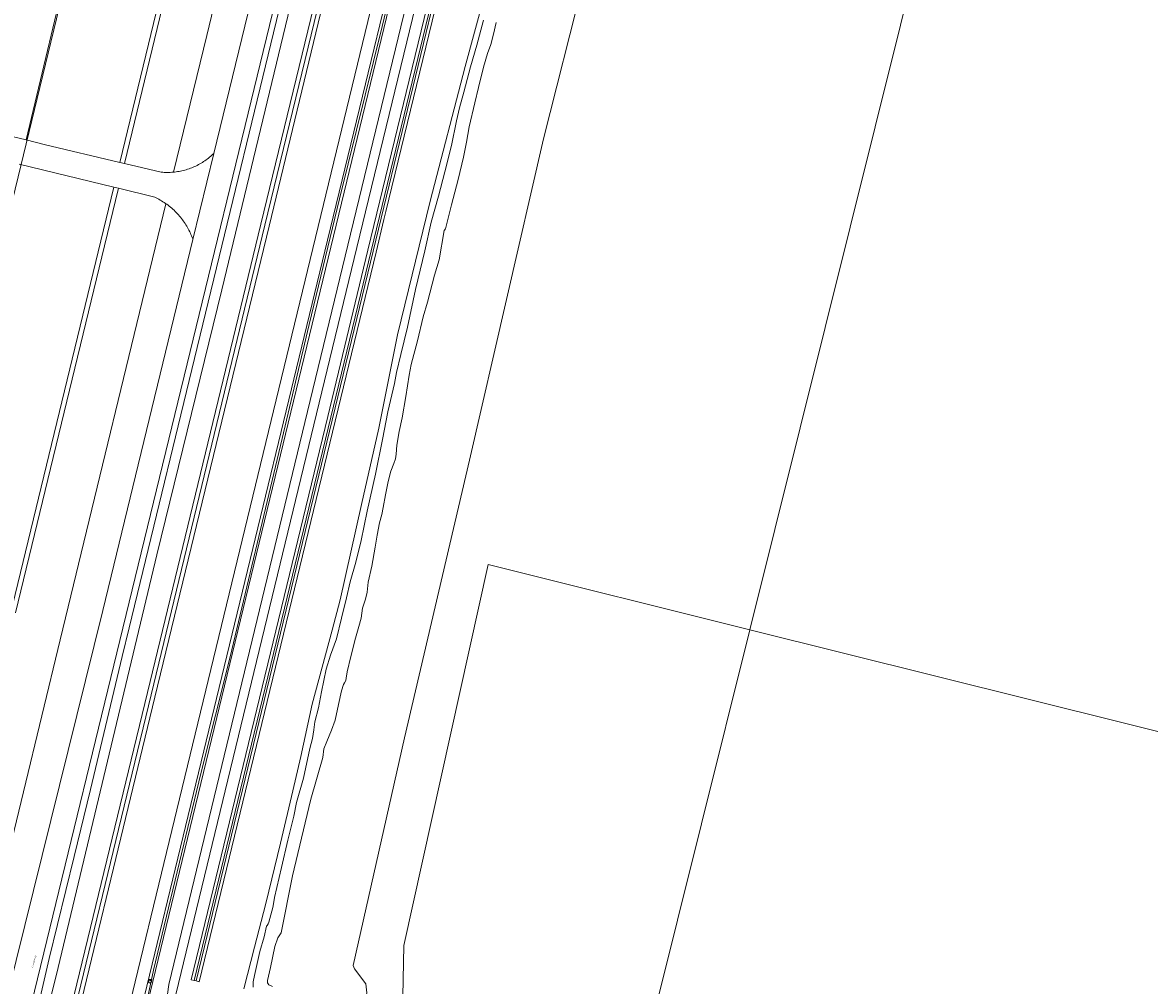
# Model space of a CAD drawing. Header units: metres. Extents: x 250001 to 257773, y 598992 to 609118.
# Tile 600 of 656: x 253250 to 253521, y 606750 to 606981. Entities that reach past the tile are written whole.
import ezdxf
from ezdxf.enums import TextEntityAlignment as Align
from ezdxf.lldxf.tags import DXFTag

# ---------------------------------------------------------------- set-up
doc = ezdxf.new("R2010")
doc.units = ezdxf.units.M
for name, color, linetype, lineweight in [('B-WE-GR-GRAS-GV', 252, 'Continuous', 13), ('B-WE-GR-GROENVOORZIENING-GV', 252, 'Continuous', 18), ('B-WE-GW-TALUD_KRUIN-G', 252, 'Continuous', 18), ('B-WE-IE-MEUBILAIR_WEGMEUBILAIR-S', 7, 'Continuous', 25), ('B-WE-IE-TERREINAFSCHEIDING_KUNSTMATIG_HEKWERK-G', 252, 'IE-TERREINAFSCHEIDING-KUNSTMATIG', 18), ('B-WE-KG-GRENS_PERCEEL-G', 150, 'KG-PERCEEL', 18), ('B-WE-OG-TERREIN_ERF-GV', 7, 'Continuous', 18), ('B-WE-OG-TOPOGRAFIE-T18', 2, 'Continuous', 18), ('B-WE-OG-WATER-GV', 252, 'Continuous', 18), ('B-WE-OG-WATER_SLOOT-GV', 252, 'Continuous', 18), ('B-WE-VH-VERHARDING_GESLOTEN-GV', 252, 'Continuous', 18), ('X-XX-AL-REFERENTIE-G', 7, 'Continuous', 18)]:
    doc.layers.add(name, color=color, linetype=linetype, lineweight=lineweight)
doc.styles.add('NLCS-ISO-ANNOTATIEF-T18', font='NLCS-ISO.ttf', dxfattribs={"height": 1.8})
doc.styles.get("Standard").update_dxf_attribs({"font": 'NLCS-ISO.ttf'})
doc.linetypes.add('IE-TERREINAFSCHEIDING-KUNSTMATIG', pattern='A,4,[82,NLCS.shx,S=0.75,R=90,X=0,Y=0],4,-2', length=10)
tags = doc.linetypes.add('KG-PERCEEL', pattern='A,5.5,-2,["P",Standard,S=1.8,R=0,X=-0.5,Y=-0.9],-2,5.5,-2,[5,NLCS.SHX,S=0.75,R=0,X=0,Y=0],-2', length=19).pattern_tags.tags
tags[6] = DXFTag(74, 10)

# ---------------------------------------------------------------- blocks, each defined once
blk = doc.blocks.new('BS2021-132-Xref-KAD-20210617')
at = {"layer": 'B-WE-KG-GRENS_PERCEEL-G', "flags": 128}
for points in [[(253391.524, 607533.66), (253199.069, 606740.661)], [(253433.524, 607495.005), (253424.294, 607457.033), (253314.817, 607004.907), (253247.334, 606727.537), (253246.783, 606724.866), (253246.157, 606722.213), (253245.456, 606719.577), (253244.681, 606716.963), (253243.832, 606714.372), (253242.91, 606711.806), (253241.916, 606709.267), (253240.85, 606706.757), (253239.714, 606704.278), (253238.508, 606701.832), (253237.233, 606699.421), (253235.891, 606697.048), (253234.482, 606694.713), (253233.008, 606692.419), (253231.47, 606690.168), (253229.868, 606687.961), (253228.204, 606685.801), (253226.481, 606683.688), (253224.698, 606681.625), (253222.857, 606679.613), (253220.96, 606677.654), (253219.009, 606675.75), (253217.004, 606673.901), (253214.948, 606672.11), (253212.628, 606670.467), (253210.264, 606668.89), (253207.856, 606667.379), (253205.406, 606665.937), (253202.918, 606664.563), (253200.392, 606663.26), (253197.83, 606662.028), (253195.235, 606660.867), (253192.609, 606659.78), (253189.953, 606658.767), (253187.27, 606657.829), (253184.561, 606656.966), (253181.83, 606656.179), (253179.077, 606655.469), (253176.306, 606654.836), (253173.518, 606654.281), (253170.716, 606653.804), (253167.902, 606653.405), (253165.077, 606653.086), (253162.245, 606652.846), (253159.407, 606652.685), (253156.566, 606652.603)], [(253270.63, 606709.256), (253272.672, 606716.912), (253367.769, 607109.032), (253428.767, 607362.177), (253455.832, 607474.474)], [(253557.205, 607368.124), (253424.48, 606835.53)], [(253360.597, 606579.182), (253287.643, 606625.208), (253312.352, 606667.151), (253333.21, 606712.711), (253341.093, 606747.349), (253341.277, 606759.642), (253361.616, 606851.196), (253424.48, 606835.53)], [(253424.48, 606835.53), (253360.597, 606579.182)], [(253424.48, 606835.53), (253559.316, 606801.928)]]:
    blk.add_lwpolyline(points, dxfattribs=at)
blk = doc.blocks.new('SIE-WEG_DRINKBAK-SO')
at = {"color": 0, "linetype": 'ByBlock', "lineweight": 18}
blk.add_lwpolyline([(-1.5, -2), (1.5, -2), (2, 2), (-2, 2)], close=True, dxfattribs=at)
blk.add_lwpolyline([(-1.9, 0.9, 0.404309), (-1, 1, -0.5), (0, 1, 0.5), (1, 1, -0.422678), (1.9, 1.1, -0.422678)], format="xyb", dxfattribs=at)
blk = doc.blocks.new('BS2021-132-Xref-BGT-GRIJS-20210617-aangepast')
at = {"layer": 'B-WE-GR-GRAS-GV', "flags": 128}
for points in [[(253462.038, 607723.132), (253461.061, 607724.027), (253431.903, 607603.69), (253373.348, 607362.045), (253272.986, 606947.866), (253274.116, 606947.6), (253286.813, 607000), (253296.713, 607040.854), (253309.54, 607093.789), (253369.547, 607341.434), (253404.366, 607485.124), (253421.449, 607555.627), (253421.881, 607557.406), (253437.88, 607623.432), (253438.547, 607626.188), (253457.839, 607705.8), (253459.46, 607712.493), (253461.427, 607720.61)], [(253486.246, 607551.992), (253505.07, 607629.677), (253503.911, 607628.08), (253485.489, 607552.054), (253485.088, 607550.4), (253477.246, 607518.033), (253476.919, 607516.687), (253351.718, 607000), (253333.903, 606926.479), (253291.403, 606751.084), (253292.132, 606750.909), (253334.632, 606926.302), (253336.528, 606934.126), (253337.003, 606936.086), (253352.49, 607000), (253477.567, 607516.177), (253477.908, 607517.583), (253485.855, 607550.38)], [(253485.489, 607552.054), (253503.911, 607628.08), (253503.781, 607627.9), (253503.261, 607627.518), (253484.985, 607552.095), (253484.577, 607550.413), (253476.791, 607518.28), (253476.487, 607517.027), (253426.811, 607312.02), (253375.267, 607099.303), (253351.204, 607000), (253333.417, 606926.596), (253323.722, 606886.586), (253290.916, 606751.201), (253291.403, 606751.084), (253333.903, 606926.479), (253351.718, 607000), (253476.919, 607516.687), (253477.246, 607518.033), (253485.088, 607550.4)], [(253423.41, 607312.844), (253421.223, 607313.374), (253369.678, 607100.657), (253345.288, 607000), (253327.829, 606927.95), (253318.134, 606887.94), (253284.77, 606750.249), (253283.764, 606742.639), (253281.994, 606734.005), (253281.23, 606729.288), (253279.61, 606719.402), (253320.321, 606887.41), (253330.016, 606927.421), (253347.603, 607000), (253371.865, 607100.127)]]:
    blk.add_lwpolyline(points, close=True, dxfattribs=at)
for points in [[(253369.547, 607341.434), (253309.54, 607093.789), (253296.713, 607040.854), (253286.813, 607000), (253274.116, 606947.6), (253282.989, 606945.513), (253283.344, 606945.484), (253283.7, 606945.462), (253284.056, 606945.449), (253284.412, 606945.443), (253284.769, 606945.446), (253285.125, 606945.456), (253285.481, 606945.475), (253285.836, 606945.501), (253285.957, 606945.513), (253293.909, 606978.33), (253299.16, 607000), (253307.924, 607036.167), (253319.889, 607085.543), (253381.665, 607340.486)], [(253299.16, 607000), (253293.909, 606978.33), (253285.957, 606945.513), (253286.191, 606945.536), (253286.545, 606945.578), (253286.898, 606945.628), (253287.249, 606945.687), (253287.6, 606945.753), (253287.948, 606945.827), (253288.295, 606945.909), (253288.64, 606945.998), (253288.983, 606946.095), (253289.324, 606946.2), (253289.662, 606946.313), (253289.997, 606946.433), (253290.33, 606946.561), (253290.66, 606946.696), (253290.987, 606946.838), (253291.31, 606946.988), (253291.63, 606947.145), (253291.946, 606947.309), (253292.259, 606947.48), (253292.568, 606947.658), (253292.872, 606947.843), (253293.173, 606948.035), (253293.469, 606948.233), (253293.76, 606948.438), (253294.047, 606948.65), (253294.329, 606948.868), (253294.606, 606949.092), (253294.878, 606949.323), (253295.145, 606949.559), (253295.406, 606949.801), (253295.642, 606950.03), (253304.58, 606986.831)], [(253311.98, 606987.344), (253275.262, 606835.935), (253273.568, 606829.06), (253266.005, 606797.131), (253262.053, 606780.977), (253256.031, 606756.457), (253253.826, 606747.077), (253250.288, 606733.119), (253246.204, 606718.434)], [(253248.976, 606718.404), (253250.559, 606724.038), (253251.495, 606728.371), (253252.481, 606731.526), (253258.188, 606754.358), (253281.906, 606853.524), (253297.553, 606917.196), (253315.562, 606992.087)], [(253323.176, 607000), (253306.944, 606933.011), (253279.658, 606820.406), (253254.847, 606718.017), (253254.255, 606715.694), (253253.793, 606714.029), (253253.302, 606712.372), (253252.782, 606710.724), (253252.233, 606709.086), (253251.656, 606707.457), (253251.051, 606705.839), (253250.417, 606704.231), (253249.756, 606702.635), (253249.067, 606701.051)], [(253249.256, 606699.056), (253249.98, 606700.644), (253250.676, 606702.244), (253251.345, 606703.857), (253251.984, 606705.48), (253252.596, 606707.115), (253253.179, 606708.76), (253253.733, 606710.415), (253254.258, 606712.08), (253254.754, 606713.753), (253255.22, 606715.435), (253255.819, 606717.781), (253280.555, 606819.864), (253307.915, 606932.776), (253324.205, 607000)], [(253324.205, 607000), (253307.915, 606932.776), (253280.555, 606819.864), (253255.819, 606717.781), (253255.22, 606715.435), (253254.754, 606713.753), (253254.258, 606712.08), (253253.733, 606710.415), (253253.179, 606708.76), (253252.596, 606707.115), (253251.984, 606705.48), (253251.345, 606703.857), (253250.676, 606702.244), (253249.98, 606700.644), (253249.256, 606699.056)], [(253249.403, 606697.042), (253250.162, 606698.633), (253250.894, 606700.237), (253251.597, 606701.853), (253252.272, 606703.482), (253252.918, 606705.122), (253253.536, 606706.773), (253254.124, 606708.435), (253254.684, 606710.106), (253255.214, 606711.787), (253255.715, 606713.477), (253256.186, 606715.176), (253256.791, 606717.546), (253281.453, 606819.321), (253308.887, 606932.54), (253325.234, 607000)], [(253325.234, 607000), (253308.887, 606932.54), (253281.453, 606819.321), (253256.791, 606717.546), (253256.186, 606715.176), (253255.715, 606713.477), (253255.214, 606711.787), (253254.684, 606710.106), (253254.124, 606708.435), (253253.536, 606706.773), (253252.918, 606705.122), (253252.272, 606703.482), (253251.597, 606701.853), (253250.894, 606700.237), (253250.162, 606698.633), (253249.403, 606697.042)], [(253267.958, 606714.84), (253291.765, 606813.089), (253320.054, 606929.834), (253337.056, 607000)], [(253315.562, 606992.087), (253297.553, 606917.196), (253281.906, 606853.524), (253258.188, 606754.358), (253252.481, 606731.526), (253251.495, 606728.371), (253250.182, 606719.147), (253249.618, 606716.937)], [(253249.067, 606701.051), (253249.756, 606702.635), (253250.417, 606704.231), (253251.051, 606705.839), (253251.656, 606707.457), (253252.233, 606709.086), (253252.782, 606710.724), (253253.302, 606712.372), (253253.793, 606714.029), (253254.255, 606715.694), (253254.847, 606718.017), (253279.658, 606820.406), (253306.944, 606933.011), (253323.176, 607000)], [(253337.056, 607000), (253320.054, 606929.834), (253291.765, 606813.089), (253267.958, 606714.84)], [(253270.873, 606714.133), (253322.97, 606929.128), (253346.723, 607027.154)], [(253426.082, 607312.197), (253374.538, 607099.48), (253350.432, 607000), (253332.688, 606926.773), (253322.993, 606886.763), (253290.187, 606751.376), (253290.916, 606751.201), (253323.722, 606886.586), (253333.417, 606926.596), (253351.204, 607000), (253375.267, 607099.303), (253426.811, 607312.02)], [(253477.567, 607516.177), (253352.49, 607000), (253337.003, 606936.086), (253336.528, 606934.126), (253334.632, 606926.302), (253292.132, 606750.909), (253291.403, 606751.084), (253290.916, 606751.201), (253290.187, 606751.376), (253322.993, 606886.763), (253332.688, 606926.773), (253350.432, 607000), (253374.538, 607099.48), (253426.082, 607312.197)], [(253347.603, 607000), (253330.016, 606927.421), (253320.321, 606887.41), (253279.61, 606719.402)], [(253302.848, 606749.172), (253305.386, 606759.254), (253308.126, 606769.677), (253311.668, 606784.231), (253314.616, 606796.791), (253316.544, 606805.055), (253319.271, 606817.656), (253324.054, 606835.404), (253326.023, 606842.669), (253331.123, 606865.659), (253335.309, 606883.988), (253339.769, 606906.382), (253347.639, 606938.501), (253356.065, 606970.892), (253360.567, 606987.488)], [(253346.723, 607027.154), (253322.97, 606929.128), (253270.873, 606714.133)], [(253278.088, 606739.391), (253281.133, 606753.712), (253288.908, 606785.953), (253292.512, 606800.988), (253299.546, 606829.024), (253311.64, 606879.834), (253318.564, 606908.888), (253325.842, 606939.097), (253336.122, 606980.481), (253340.722, 607000)], [(253384.418, 606991.231), (253374.87, 606953.521), (253357.104, 606876.258), (253341.501, 606809.549), (253329.082, 606754.827), (253329.452, 606753.997), (253332.149, 606750.399), (253332.423, 606748.216), (253324.927, 606715.447), (253323.731, 606713.915), (253318.148, 606710.953), (253316.862, 606710.674), (253315.497, 606710.731), (253312.065, 606712.572), (253310.725, 606715.819), (253306.578, 606703.526), (253313.002, 606700.587), (253314.468, 606699.533), (253309.666, 606684.32), (253296.913, 606659.684), (253275.482, 606624.631), (253273.074, 606622.992), (253269.252, 606617.586)], [(253247.94, 606839.576), (253272.597, 606941.334), (253272.669, 606941.63), (253271.542, 606941.904), (253219.759, 606728.203)], [(253232.164, 606723.513), (253258.71, 606833.067), (253284.117, 606937.918), (253284.007, 606937.997), (253283.696, 606938.209), (253283.381, 606938.415), (253283.061, 606938.614), (253282.737, 606938.806), (253282.409, 606938.991), (253282.078, 606939.169), (253281.742, 606939.34), (253281.403, 606939.504), (253272.669, 606941.63), (253272.597, 606941.334), (253247.94, 606839.576)], [(253239.67, 606722.384), (253268.951, 606840.13), (253290.603, 606929.281), (253290.54, 606929.46), (253290.409, 606929.813), (253290.27, 606930.163), (253290.124, 606930.511), (253289.97, 606930.854), (253289.81, 606931.195), (253289.642, 606931.532), (253289.467, 606931.866), (253289.285, 606932.195), (253289.096, 606932.521), (253288.9, 606932.843), (253288.698, 606933.16), (253288.488, 606933.473), (253288.272, 606933.782), (253288.05, 606934.085), (253287.821, 606934.385), (253287.586, 606934.679), (253287.344, 606934.968), (253287.097, 606935.252), (253286.844, 606935.53), (253286.584, 606935.803), (253286.319, 606936.071), (253286.049, 606936.333), (253285.773, 606936.589), (253285.491, 606936.839), (253285.204, 606937.083), (253284.912, 606937.321), (253284.615, 606937.553), (253284.314, 606937.778), (253284.117, 606937.918), (253258.71, 606833.067), (253232.164, 606723.513)]]:
    blk.add_lwpolyline(points, dxfattribs=at)
at = {"layer": 'B-WE-GR-GROENVOORZIENING-GV', "flags": 128}
for points in [[(253326.528, 607268.157), (253321.03, 607245.615), (253315.757, 607223.717), (253311.978, 607208.435), (253302.283, 607167.07), (253287.503, 607106.377), (253273.622, 607050.056), (253261.623, 607000), (253250.457, 606953.295), (253254.838, 606952.135), (253272.986, 606947.866), (253373.348, 607362.045)], [(253219.759, 606728.203), (253271.542, 606941.904), (253248.791, 606947.441)]]:
    blk.add_lwpolyline(points, dxfattribs=at)
at = {"layer": 'B-WE-GW-TALUD_KRUIN-G', "flags": 128}
for points in [[(253325.234, 607000), (253308.887, 606932.54), (253281.453, 606819.321), (253256.791, 606717.546), (253256.186, 606715.176), (253255.715, 606713.477), (253255.214, 606711.787), (253254.684, 606710.106), (253254.124, 606708.435), (253253.536, 606706.773), (253252.918, 606705.122), (253252.272, 606703.482), (253251.597, 606701.853), (253250.894, 606700.237), (253250.162, 606698.633), (253249.403, 606697.042)], [(253249.067, 606701.051), (253249.756, 606702.635), (253250.417, 606704.231), (253251.051, 606705.839), (253251.656, 606707.457), (253252.233, 606709.086), (253252.782, 606710.724), (253253.302, 606712.372), (253253.793, 606714.029), (253254.255, 606715.694), (253254.847, 606718.017), (253279.658, 606820.406), (253306.944, 606933.011), (253323.176, 607000)]]:
    blk.add_lwpolyline(points, dxfattribs=at)
at = {"layer": 'B-WE-IE-TERREINAFSCHEIDING_KUNSTMATIG_HEKWERK-G', "flags": 128}
for points in [[(253036.215, 606684.739), (253060.524, 606656.751), (253065.075, 606651.96), (253069.814, 606647.584), (253072.759, 606644.93), (253081.604, 606638.911), (253095.713, 606631.242), (253105.905, 606626.048), (253118.963, 606620.559), (253129.12, 606617.261), (253133.855, 606616.077), (253141.547, 606614.575), (253146.354, 606613.991), (253152.873, 606613.467), (253158.748, 606613.433), (253166.614, 606613.849), (253175.638, 606614.675), (253184.39, 606616.335), (253193.099, 606618.412), (253200.699, 606620.842), (253208.534, 606623.825), (253212.753, 606625.512), (253218.714, 606628.414), (253224.422, 606631.572), (253230.456, 606635.098), (253234.148, 606637.644), (253237.471, 606640.238), (253242.863, 606644.785), (253246.91, 606648.647), (253251.474, 606653.893), (253254.595, 606657.622), (253257.86, 606662.182), (253260.706, 606666.455), (253263.979, 606672.311), (253266.507, 606677.569), (253268.526, 606682.553), (253270.083, 606687.817), (253271.274, 606693.73), (253272.745, 606703.875), (253276.652, 606731.258), (253278.088, 606739.391), (253281.132, 606753.712), (253288.908, 606785.953), (253292.512, 606800.988), (253299.546, 606829.024), (253311.64, 606879.834), (253318.564, 606908.888), (253325.842, 606939.097), (253336.122, 606980.481), (253340.722, 607000)], [(253252.481, 606731.526), (253258.188, 606754.358), (253281.906, 606853.524), (253297.553, 606917.196), (253315.562, 606992.087), (253317.586, 607000)]]:
    blk.add_lwpolyline(points, dxfattribs=at)
at = {"layer": 'B-WE-OG-TERREIN_ERF-GV', "flags": 128}
blk.add_lwpolyline([(253119.706, 606984.32), (253250.457, 606953.295), (253261.623, 607000), (253273.622, 607050.056), (253287.503, 607106.377), (253302.283, 607167.07), (253311.978, 607208.435), (253315.757, 607223.717), (253321.03, 607245.615), (253326.528, 607268.157)], dxfattribs=at)
at = {"layer": 'B-WE-OG-WATER-GV', "flags": 128}
for points in [[(253360.43, 606982.058), (253358.822, 606976.056), (253357.37, 606970.824), (253355.739, 606964.776), (253354.722, 606960.974), (253353.962, 606957.848), (253352.736, 606951.945), (253351.124, 606945.583), (253349.678, 606939.772), (253347.893, 606933.47), (253346.335, 606926.561), (253344.148, 606917.326), (253342.147, 606908.22), (253340.584, 606901.717), (253339.574, 606897.32), (253339.089, 606894.746), (253337.483, 606887.931), (253336.204, 606881.244), (253334.476, 606872.892), (253332.457, 606863.988), (253331.026, 606856.971), (253329.76, 606851.757), (253328.394, 606847.027), (253327.487, 606843.179), (253326.295, 606838.294), (253325.151, 606833.301), (253323.697, 606829.399), (253322.611, 606826.05), (253321.489, 606820.556), (253320.754, 606816.742), (253319.935, 606813.349), (253319.693, 606811.42), (253319.358, 606809.412), (253318.715, 606806.977), (253317.159, 606799.832), (253315.525, 606794.003), (253314.878, 606790.675), (253313.383, 606784.925), (253311.853, 606778.345), (253310.189, 606771.122), (253310.164, 606770.573), (253309.811, 606768.737), (253308.806, 606765.217), (253308.685, 606764.839), (253308.455, 606764.461), (253308.255, 606764.239), (253307.754, 606761.712), (253306.718, 606758.144), (253305.395, 606752.428), (253305.054, 606750.889), (253305.045, 606750.388), (253305.117, 606749.622)], [(253309.735, 606749.758), (253308.884, 606750.185), (253308.533, 606750.651), (253308.495, 606751.183), (253309.208, 606754.339), (253310.304, 606759.395), (253311.045, 606761.471), (253311.829, 606762.671), (253314.555, 606776.343), (253317.559, 606789.096), (253318.914, 606794.765), (253321.858, 606804.808), (253322.082, 606806.909), (253322.812, 606808.672), (253323.874, 606811.378), (253324.784, 606813.785), (253325.598, 606817.585), (253326.308, 606820.851), (253326.76, 606822.344), (253327.036, 606822.786), (253327.327, 606823.322), (253327.43, 606823.855), (253327.646, 606825.377), (253328.57, 606829.115), (253329.659, 606833.451), (253330.485, 606836.311), (253331.008, 606838.337), (253331.385, 606840.691), (253331.655, 606841.665), (253332.079, 606842.86), (253332.48, 606844.556), (253332.763, 606846.971), (253333.624, 606850.787), (253334.381, 606855.385), (253334.909, 606858.288), (253335.483, 606861.176), (253336.037, 606863.219), (253336.345, 606864.914), (253336.887, 606867.911), (253337.551, 606871.161), (253338.209, 606873.628), (253338.891, 606875.453), (253339.284, 606876.632), (253339.443, 606877.699), (253339.588, 606879.892), (253340.157, 606883.204), (253340.884, 606886.423), (253341.775, 606891.57), (253342.588, 606896.7), (253343.089, 606899.29), (253344.568, 606904.946), (253345.937, 606910.741), (253346.958, 606914.245), (253348.678, 606920.749), (253349.822, 606924.428), (253350.99, 606931.458), (253351.29, 606931.924), (253352.777, 606937.658), (253354.36, 606943.777), (253355.648, 606949.124), (253356.386, 606952.751), (253357.053, 606956.416), (253358.383, 606962.147), (253359.253, 606965.822), (253360.483, 606970.762), (253361.437, 606974.016), (253362.216, 606976.225), (253362.875, 606978.645), (253363.505, 606981.503)]]:
    blk.add_lwpolyline(points, dxfattribs=at)
at = {"layer": 'B-WE-OG-WATER_SLOOT-GV', "flags": 128}
for points in [[(253360.567, 606987.488), (253356.065, 606970.892), (253347.639, 606938.501), (253339.769, 606906.382), (253335.309, 606883.988), (253331.123, 606865.659), (253326.023, 606842.669), (253324.054, 606835.404), (253319.271, 606817.656), (253316.544, 606805.055), (253314.616, 606796.791), (253311.668, 606784.231), (253308.126, 606769.677), (253305.386, 606759.254), (253302.848, 606749.172)], [(253332.423, 606748.216), (253332.149, 606750.399), (253329.452, 606753.997), (253329.082, 606754.827), (253341.501, 606809.549), (253357.104, 606876.258), (253374.87, 606953.521), (253384.418, 606991.231)], [(253363.505, 606981.503), (253362.875, 606978.645), (253362.216, 606976.225), (253361.437, 606974.016), (253360.483, 606970.762), (253359.253, 606965.822), (253358.383, 606962.147), (253357.053, 606956.416), (253356.386, 606952.751), (253355.648, 606949.124), (253354.36, 606943.777), (253352.777, 606937.658), (253351.29, 606931.924), (253350.99, 606931.458), (253349.822, 606924.428), (253348.678, 606920.749), (253346.958, 606914.245), (253345.937, 606910.741), (253344.568, 606904.946), (253343.089, 606899.29), (253342.588, 606896.7), (253341.775, 606891.57), (253340.884, 606886.423), (253340.157, 606883.204), (253339.588, 606879.892), (253339.443, 606877.699), (253339.284, 606876.632), (253338.891, 606875.453), (253338.209, 606873.628), (253337.551, 606871.161), (253336.887, 606867.911), (253336.345, 606864.914), (253336.037, 606863.219), (253335.483, 606861.176), (253334.909, 606858.288), (253334.381, 606855.385), (253333.624, 606850.787), (253332.763, 606846.971), (253332.48, 606844.556), (253332.079, 606842.86), (253331.655, 606841.665), (253331.385, 606840.691), (253331.008, 606838.337), (253330.485, 606836.311), (253329.659, 606833.451), (253328.57, 606829.115), (253327.646, 606825.377), (253327.43, 606823.855), (253327.327, 606823.322), (253327.036, 606822.786), (253326.76, 606822.344), (253326.308, 606820.851), (253325.598, 606817.585), (253324.784, 606813.785), (253323.874, 606811.378), (253322.812, 606808.672), (253322.082, 606806.909), (253321.858, 606804.808), (253318.914, 606794.765), (253317.559, 606789.096), (253314.555, 606776.343), (253311.829, 606762.671), (253311.045, 606761.471), (253310.304, 606759.395), (253309.208, 606754.339), (253308.495, 606751.183), (253308.533, 606750.651), (253308.884, 606750.185), (253309.735, 606749.758)], [(253305.117, 606749.622), (253305.045, 606750.388), (253305.054, 606750.889), (253305.395, 606752.428), (253306.718, 606758.144), (253307.754, 606761.712), (253308.255, 606764.239), (253308.455, 606764.461), (253308.685, 606764.839), (253308.806, 606765.217), (253309.811, 606768.737), (253310.164, 606770.573), (253310.189, 606771.122), (253311.853, 606778.345), (253313.383, 606784.925), (253314.878, 606790.675), (253315.525, 606794.003), (253317.159, 606799.832), (253318.715, 606806.977), (253319.358, 606809.412), (253319.693, 606811.42), (253319.935, 606813.349), (253320.754, 606816.742), (253321.489, 606820.556), (253322.611, 606826.05), (253323.697, 606829.399), (253325.151, 606833.301), (253326.295, 606838.294), (253327.487, 606843.179), (253328.394, 606847.027), (253329.76, 606851.757), (253331.026, 606856.971), (253332.457, 606863.988), (253334.476, 606872.892), (253336.204, 606881.244), (253337.483, 606887.931), (253339.089, 606894.746), (253339.574, 606897.32), (253340.584, 606901.717), (253342.147, 606908.22), (253344.148, 606917.326), (253346.335, 606926.561), (253347.893, 606933.47), (253349.678, 606939.772), (253351.124, 606945.583), (253352.736, 606951.945), (253353.962, 606957.848), (253354.722, 606960.974), (253355.739, 606964.776), (253357.37, 606970.824), (253358.822, 606976.056), (253360.43, 606982.058)]]:
    blk.add_lwpolyline(points, dxfattribs=at)
at = {"layer": 'B-WE-VH-VERHARDING_GESLOTEN-GV', "flags": 128}
for points in [[(253304.58, 606986.831), (253295.642, 606950.03), (253290.603, 606929.281), (253268.951, 606840.13), (253239.67, 606722.384)], [(253246.204, 606718.434), (253250.288, 606733.119), (253253.826, 606747.077), (253256.031, 606756.457), (253262.053, 606780.977), (253266.005, 606797.131), (253273.568, 606829.06), (253275.262, 606835.935), (253311.98, 606987.344)], [(253340.722, 607000), (253336.122, 606980.481), (253325.842, 606939.097), (253318.564, 606908.888), (253311.64, 606879.834), (253299.546, 606829.024), (253292.512, 606800.988), (253288.908, 606785.953), (253281.133, 606753.712), (253278.088, 606739.391), (253276.652, 606731.258), (253272.745, 606703.875), (253272.44, 606701.774), (253271.274, 606693.73), (253270.81, 606691.425), (253270.083, 606687.817), (253268.526, 606682.553), (253266.507, 606677.569), (253263.979, 606672.311), (253260.706, 606666.455), (253257.86, 606662.182), (253254.595, 606657.622), (253251.474, 606653.893), (253246.91, 606648.647)], [(253283.764, 606742.639), (253284.77, 606750.249), (253318.134, 606887.94), (253327.829, 606927.95), (253345.288, 607000)]]:
    blk.add_lwpolyline(points, dxfattribs=at)
at = {"layer": 'B-WE-IE-MEUBILAIR_WEGMEUBILAIR-S', "xscale": 0.2, "yscale": 0.2, "zscale": 0.2}
blk.add_blockref('SIE-WEG_DRINKBAK-SO', (253280.276, 606751.055), dxfattribs=at)
at = {"layer": 'B-WE-OG-TOPOGRAFIE-T18', "style": 'NLCS-ISO-ANNOTATIEF-T18'}
blk.add_text('Synergieweg', height=0.36, rotation=76.2, dxfattribs=at).set_placement((253252.369, 606755.698), align=Align.MIDDLE)

msp = doc.modelspace()

# ---------------------------------------------------------------- block references
at = {"layer": 'X-XX-AL-REFERENTIE-G'}
for name in ['BS2021-132-Xref-BGT-GRIJS-20210617-aangepast', 'BS2021-132-Xref-KAD-20210617']:
    msp.add_blockref(name, (0, 0), dxfattribs=at)

doc.saveas('drawing.dxf')
